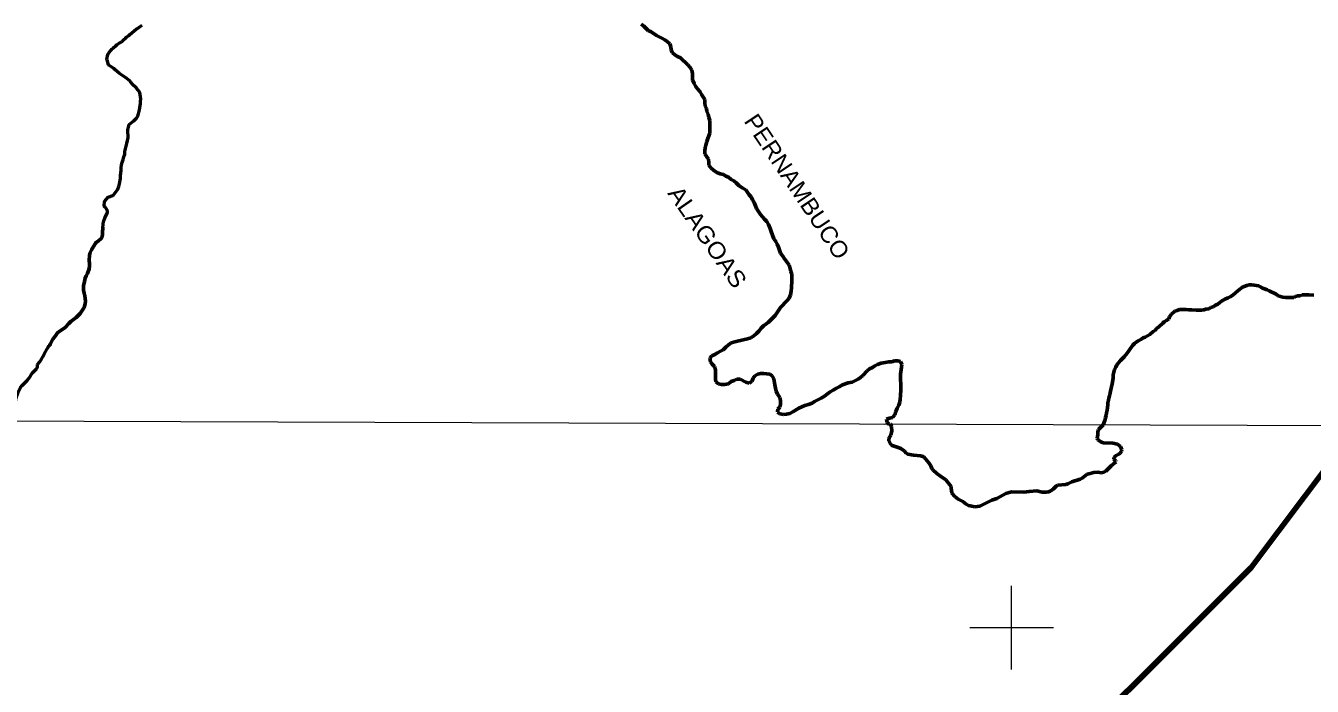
# Model space of a CAD drawing. Extents: x 553962 to 842807, y 8883888 to 9032388.
# Drawn here: x 626443 to 657184, y 8998597 to 9014382 of the extents above; entities that cross this region are included whole.
import ezdxf
from ezdxf.enums import TextEntityAlignment as Align

# ---------------------------------------------------------------- set-up
doc = ezdxf.new("R2010")
doc.units = 0
doc.header["$LTSCALE"] = 200
doc.linetypes.add('LONG_DASH_SHORT_DASH', pattern=[9.9, 6, -1.2, 1.5, -1.2])
for name, color, linetype, lineweight in [('1', 7, 'Continuous', 13), ('2', 7, 'Continuous', 13), ('24', 7, 'Continuous', 25), ('7', 7, 'LONG_DASH_SHORT_DASH', 60), ('9', 7, 'Continuous', 90)]:
    doc.layers.add(name, color=color, linetype=linetype, lineweight=lineweight)
doc.layers.add('42', color=7, linetype='Continuous')

msp = doc.modelspace()

# ---------------------------------------------------------------- linework, layer by layer
at = {"layer": '1'}
msp.add_lwpolyline([(565303.2, 9005146.6), (664889.8, 9004806.7), (719872.1, 9004543.9), (790635.8, 9004109)], dxfattribs=at)
for points in [[(646965.9, 9004860.1), (647054.2, 9004901.6), (647053.5, 9004901.6), (647052.8, 9004897.4), (647051.4, 9004891.8), (647051.4, 9004880.6), (647051.4, 9004873.6), (647051.4, 9004869.4), (647051.4, 9004865.2), (647051.4, 9004859.6), (647052.1, 9004852.6), (647052.1, 9004847), (647052.1, 9004842.8), (647052.1, 9004842.1), (647052.1, 9004841.4), (647052.1, 9004840.7), (647052.8, 9004840.7), (647053.5, 9004840.7), (647057.7, 9004841.4), (647061.9, 9004842.1), (647068.9, 9004842.8), (647077.3, 9004843.5), (647085.7, 9004847.7), (647091.3, 9004849.1), (647099.7, 9004853.3), (647109.5, 9004854), (647116.5, 9004858.2), (647123.5, 9004862.4), (647124.9, 9004863.8), (647124.9, 9004868), (647124.9, 9004869.4), (647124.9, 9004870.8), (647124.9, 9004871.5), (647124.9, 9004872.9), (647124.9, 9004874.3), (647124.9, 9004875), (647124.9, 9004875.7), (647124.2, 9004875), (647122.8, 9004873.6), (647122.1, 9004865.2), (647120.7, 9004858.2), (647120, 9004854), (647120, 9004854.7), (647120, 9004855.4), (647120, 9004859.6), (647120, 9004861), (647121.4, 9004862.4), (647122.1, 9004866.6), (647122.1, 9004870.8), (647122.8, 9004876.4), (647122.8, 9004877.8), (647123.5, 9004877.8), (647124.2, 9004877.8), (647124.9, 9004877.8), (647125.6, 9004877.8)], [(647125.6, 9004877.8), (647126.3, 9004877.8), (647125.6, 9004877.8), (647126.3, 9004877.8)]]:
    msp.add_spline(points, degree=3, dxfattribs=at)
at = {"layer": '2'}
for p, q in [((650000, 8999000), (650000, 9001000)), ((649000, 9000000), (651000, 9000000))]:
    msp.add_line(p, q, dxfattribs=at)
at = {"layer": '24', "lineweight": 53}
for points in [[(628385.1, 9013563.7), (628384.6, 9013589.1), (628393.8, 9013653.1), (628406.8, 9013693.5), (628435.3, 9013742.5), (628473.3, 9013786.9), (628489.7, 9013813.2), (628501.5, 9013824.6), (628538.5, 9013852.9), (628556, 9013869.9), (628589.9, 9013894.5), (628628.8, 9013933.2), (628651.1, 9013946.4), (628673.7, 9013962.5), (628695.1, 9013973.8), (628729.5, 9013996.5), (628744.7, 9014007.8), (628779.8, 9014042.7), (628830.1, 9014083.3), (628852.5, 9014106), (628910.2, 9014151.3), (628933.9, 9014174), (629083.1, 9014298.6), (629109.7, 9014314.7), (629174, 9014361), (629226.4, 9014394.1)], [(628991.5, 9012087.3), (629022.5, 9012108.1), (629071.7, 9012160), (629084.9, 9012162.8), (629086.9, 9012173.2), (629118.1, 9012217.5), (629138.3, 9012273), (629162, 9012369), (629172, 9012423.6), (629184.2, 9012523.3), (629184.4, 9012576), (629190.2, 9012625.9), (629183.6, 9012680.4), (629167.1, 9012786.6), (629159.2, 9012796.9), (629128.4, 9012844.8), (629090.7, 9012887.9), (628980.3, 9012992.9), (628979, 9013000.4), (628970.9, 9013002.3), (628969.2, 9013017.3), (628950.2, 9013031.4), (628929.8, 9013068.9), (628829.8, 9013142.9), (628780.7, 9013176.6), (628727.8, 9013209.3), (628680.6, 9013243), (628636, 9013283.3), (628574.8, 9013335.8), (628552.3, 9013351.7), (628548.7, 9013360.1), (628427, 9013439.7), (628422.5, 9013448.1), (628385.1, 9013563.7)], [(626725, 9006288.4), (626779.1, 9006348.8), (626820, 9006414.7), (626852.1, 9006473.1), (626884.2, 9006537.2), (626914.5, 9006591.8), (626995.8, 9006730.4), (627000.8, 9006736), (627018.2, 9006741.7), (627022, 9006744.6), (627030, 9006769), (627091.7, 9006889.6), (627130.8, 9006942.4), (627168.5, 9006999), (627205.7, 9007042.3), (627264.5, 9007088.6), (627330, 9007129.3), (627383.4, 9007169.9), (627473.6, 9007266.1), (627521.8, 9007311.4), (627580.8, 9007360.5), (627647.4, 9007407.8), (627691, 9007452.1), (627741.2, 9007505), (627838.2, 9007649.2), (627862.8, 9007736.7), (627868.9, 9007802.6), (627855.6, 9007930.4), (627843.1, 9007991.5), (627825.9, 9008062.9), (627820.1, 9008114.6), (627823, 9008171.1), (627839.1, 9008232.2), (627861.6, 9008347.1), (627883.5, 9008403.6), (627919.6, 9008464.8), (627956.3, 9008575), (627969.5, 9008644.6), (627969.3, 9008703.9), (627962.7, 9008772.5), (627963, 9008898.5), (627984.8, 9008964.4), (628013.5, 9009025.6), (628060.6, 9009104.8), (628119, 9009194.3), (628125.3, 9009200.9), (628181.5, 9009242.5), (628249.4, 9009298.2), (628267.2, 9009335.9), (628279.4, 9009398.9), (628279.5, 9009462.9), (628282.4, 9009525), (628295.3, 9009656.7), (628310.9, 9009719.8), (628332.7, 9009781.9), (628390, 9009900.6), (628393.8, 9009911.9), (628393.7, 9009960.8), (628392.5, 9009967.4), (628378, 9009983.3), (628365.8, 9010017.1), (628342.8, 9010045.3), (628316.9, 9010072.4), (628323, 9010177.8), (628415.6, 9010283.4), (628526.3, 9010323.3), (628535.7, 9010328), (628642.2, 9010476), (628665.7, 9010541), (628685.1, 9010606.9), (628709.8, 9010732.1), (628710.2, 9010799.8), (628722.3, 9010925.8), (628722.4, 9010990.7), (628731.8, 9011054.7), (628747.3, 9011116.8), (628773, 9011182.8), (628789.2, 9011246.8), (628807.6, 9011309.8), (628814.8, 9011376.6), (628839.2, 9011499.9), (628862, 9011567.7), (628878.5, 9011635.5), (628887.4, 9011699.5), (628887.1, 9011760.6), (628880.7, 9011826.4), (628881.1, 9011890.3), (628917.2, 9012018.4), (628991.5, 9012087.3)], [(626161, 9005249.2), (626188.6, 9005351.8), (626211.6, 9005488.2), (626262, 9005622), (626290.8, 9005686), (626318.1, 9005740.6), (626357.2, 9005784), (626440.5, 9005861.4), (626481.1, 9005905.8), (626516.3, 9005951), (626547.5, 9005998.1), (626576.5, 9006046.2), (626606.6, 9006087.7), (626651.3, 9006133.9), (626697.2, 9006185.8), (626721.1, 9006227.2), (626725, 9006288.4)]]:
    msp.add_lwpolyline(points, dxfattribs=at)
at = {"layer": '7'}
for points in [[(642587.9, 9012738.2), (642555, 9012803.3), (642491.9, 9012875.8), (642449, 9012935.9), (642411, 9013003.5), (642378, 9013091.2), (642377.5, 9013241.9), (642359.6, 9013319.6), (642321.7, 9013387.2), (642261.2, 9013447.2), (642084.7, 9013614.7), (642014.2, 9013649.5), (641953.8, 9013686.9), (641888.2, 9013741.9), (641865.4, 9013807), (641855.1, 9013874.8), (641829.7, 9013952.5), (641771.7, 9014002.5), (641713.8, 9014044.9), (641640.8, 9014087.2), (641512.4, 9014146.9), (641383.9, 9014239.3), (641316, 9014271.6), (641260.5, 9014321.6), (641210.1, 9014371.6), (641144.6, 9014416.5)], [(642956.5, 9010871.9), (642875.9, 9010931.8), (642812.9, 9010989.2), (642767.5, 9011046.8), (642764.7, 9011117.1), (642756.9, 9011189.8), (642714, 9011252.4), (642671, 9011320), (642668.2, 9011392.8), (642675.5, 9011460.6), (642692.8, 9011531), (642720.2, 9011611.5), (642740, 9011684.4), (642767.4, 9011749.8), (642787.2, 9011815.1), (642792, 9011885.4), (642791.1, 9012118.9), (642768.3, 9012191.6), (642750.4, 9012266.9), (642720, 9012329.5), (642709.7, 9012402.3), (642674.3, 9012462.4), (642669, 9012537.7), (642668.7, 9012615.5), (642587.9, 9012738.2)], [(642909.8, 9006525.4), (642972.5, 9006563.4), (643042.7, 9006603.9), (643110.4, 9006636.8), (643173, 9006699.9), (643233.1, 9006755.4), (643300.8, 9006800.9), (643383.6, 9006828.9), (643451.3, 9006846.8), (643689.8, 9006898), (643767.6, 9006926), (643840.3, 9006969), (643907.9, 9007024.6), (643960.5, 9007085.1), (644013, 9007153.1), (644073.1, 9007208.6), (644128.2, 9007249), (644188.3, 9007299.5), (644348.5, 9007460.9), (644480.9, 9007652.3), (644638.6, 9007816.2), (644681, 9007874.2), (644715.9, 9007949.6), (644735.7, 9008040.1), (644740.4, 9008123), (644752.4, 9008281.2), (644752, 9008371.6), (644749.2, 9008446.9), (644726.4, 9008512.1), (644706.1, 9008577.3), (644685.6, 9008662.5), (644630.1, 9008742.6), (644574.6, 9008810.2), (644531.6, 9008875.3), (644478.6, 9008945.3), (644453.2, 9009020.6), (644432.8, 9009088.2), (644394.9, 9009160.9), (644364.5, 9009226), (644319, 9009288.6), (644283.6, 9009373.8), (644253.1, 9009461.5), (644230.2, 9009539.3), (644192.1, 9009634.5), (644149.2, 9009702.1), (644098.7, 9009762.2), (644045.8, 9009812.1), (643997.8, 9009874.7), (643906.8, 9010017.4), (643876.5, 9010080), (643846, 9010160.2), (643810.6, 9010220.3), (643780.2, 9010290.5), (643729.8, 9010343), (643646.4, 9010458.1), (643563.3, 9010510.5), (643485.3, 9010562.9), (643417.2, 9010627.8), (643364.3, 9010672.8), (643296.3, 9010710.2), (643238.3, 9010762.6), (643170.4, 9010790), (643112.5, 9010829.9), (643034.5, 9010844.6), (642956.5, 9010871.9)], [(626960, 9006669.3), (626995.8, 9006730.4), (627000.8, 9006736), (627018.2, 9006741.7), (627022, 9006744.6), (627030, 9006769), (627091.7, 9006889.6), (627130.8, 9006942.4), (627168.5, 9006999), (627205.7, 9007042.3), (627264.5, 9007088.6), (627330, 9007129.3), (627383.4, 9007169.9), (627473.6, 9007266.1), (627521.8, 9007311.4), (627580.8, 9007360.5), (627647.4, 9007407.8), (627691, 9007452.1), (627741.2, 9007505), (627838.2, 9007649.2), (627862.8, 9007736.7), (627868.9, 9007802.6), (627855.6, 9007930.4), (627843.1, 9007991.5), (627825.9, 9008062.9), (627820.1, 9008114.6), (627823, 9008171.1), (627839.1, 9008232.2), (627861.6, 9008347.1), (627883.5, 9008403.6), (627919.6, 9008464.8), (627956.3, 9008575), (627969.5, 9008644.6), (627969.3, 9008703.9), (627962.7, 9008772.5), (627963, 9008898.5), (627984.8, 9008964.4), (628013.5, 9009025.6), (628060.6, 9009104.8), (628119, 9009194.3), (628125.3, 9009200.9), (628181.5, 9009242.5), (628249.4, 9009298.2), (628267.2, 9009335.9), (628279.4, 9009398.9), (628279.5, 9009462.9), (628282.4, 9009525), (628286.6, 9009568.2)], [(653752.9, 9007379.9), (653775.3, 9007427.7), (653812.8, 9007483.1), (653897.9, 9007561.2), (653958.1, 9007576.6), (654010.8, 9007596.9), (654166.4, 9007597.6), (654236.8, 9007595.4), (654307.1, 9007595.7), (654410.1, 9007586.1), (654535.6, 9007586.7), (654593.4, 9007589.5), (654641, 9007607.2), (654708.8, 9007615.1), (654761.4, 9007647.9), (654816.6, 9007668.3), (654871.7, 9007706.2), (654924.3, 9007729), (654976.9, 9007766.9), (655011.9, 9007802.2), (655109.7, 9007852.8), (655172.4, 9007878.2), (655220, 9007903.5), (655282.6, 9007941.5), (655412.8, 9008052.5), (655515.4, 9008130.8), (655560.5, 9008153.6), (655623.2, 9008171.4), (655673.4, 9008191.7), (655731.1, 9008192), (655794, 9008179.7), (655897, 9008165.1), (655947.3, 9008142.7), (655995.1, 9008112.8), (656042.9, 9008093), (656105.8, 9008070.6), (656156.1, 9008050.8), (656319.6, 9007963.7), (656372.5, 9007931.2), (656480.6, 9007899.1), (656550.9, 9007886.9), (656621.2, 9007887.2), (656681.5, 9007890), (656741.8, 9007890.2), (656786.9, 9007908), (656839.6, 9007925.8), (656894.8, 9007931.1), (656939.9, 9007948.8), (656990.1, 9007951.6), (657040.3, 9007951.8), (657098.1, 9007949.5), (657221.2, 9007940.1)], [(652189.6, 9004842.3), (652192.9, 9004859.9), (652210.3, 9004905.2), (652237.7, 9004965.5), (652240, 9005018.3), (652259.9, 9005071.1), (652264.7, 9005133.8), (652282, 9005196.7), (652289.3, 9005257), (652299.1, 9005319.8), (652298.9, 9005370), (652318.8, 9005430.3), (652321.1, 9005485.6), (652341, 9005540.9), (652358.3, 9005598.7), (652363.2, 9005654), (652380.5, 9005711.8), (652382.8, 9005759.5), (652402.7, 9005814.8), (652424.7, 9005970.6), (652429.5, 9006038.4), (652459.2, 9006164), (652491.6, 9006224.4), (652511.5, 9006274.7), (652599, 9006380.6), (652686.6, 9006466.3), (652759.1, 9006554.5), (652801.5, 9006612.4), (652831.5, 9006660.3), (652899, 9006745.9), (652939, 9006788.8), (652979, 9006824.1), (653036.6, 9006862), (653084.3, 9006887.3), (653139.4, 9006922.7), (653194.6, 9006943.1), (653249.7, 9006968.4), (653302.3, 9007006.3), (653379.9, 9007074.4), (653432.5, 9007099.8), (653465, 9007145.1), (653520.1, 9007188), (653615.2, 9007271.3), (653652.7, 9007314.1), (653697.8, 9007339.5), (653752.9, 9007379.9)], [(644220.5, 9006056.8), (644074.8, 9006071.2), (644001.9, 9006068.3), (643934.1, 9006053), (643864, 9006012.5), (643821.4, 9005959.6), (643789.1, 9005879.1), (643726.4, 9005838.6), (643645.9, 9005865.8), (643512.5, 9005935.6), (643434.6, 9005937.7), (643374.4, 9005902.3), (643301.7, 9005876.9), (643231.5, 9005821.3), (643141.2, 9005805.8), (643070.8, 9005805.5), (642992.8, 9005822.7), (642932.4, 9005870.2), (642927.1, 9005938), (642924.3, 9006023.3), (642924, 9006093.6), (642921.2, 9006161.4), (642900.9, 9006239.2), (642847.9, 9006296.7), (642805, 9006354.2), (642787.1, 9006434.5), (642834.6, 9006492.5), (642909.8, 9006525.4)], [(647062.3, 9004859.8), (647025.9, 9004904.3), (647013.1, 9004977.1), (647078.3, 9005005), (647151.1, 9005022.9), (647211.2, 9005080.9), (647230.9, 9005163.9), (647263.3, 9005239.3), (647305.7, 9005314.9), (647325.6, 9005382.8), (647340.4, 9005460.7), (647345.1, 9005536), (647349.6, 9005686.7), (647348.2, 9006058.2), (647370.2, 9006219), (647374.9, 9006286.8), (647347, 9006357), (647279.1, 9006376.8), (647201.3, 9006376.5), (647136, 9006353.6), (647063.2, 9006350.7), (646977.9, 9006332.8), (646882.5, 9006322.3), (646794.7, 9006286.8), (646729.5, 9006256.3), (646676.9, 9006213.4), (646604.1, 9006183), (646549, 9006135), (646446.5, 9006026.6), (646386.3, 9005976.1), (646331.2, 9005935.7), (646266, 9005907.8), (646190.8, 9005864.7), (646098, 9005846.7), (645962.5, 9005800.9), (645879.8, 9005750.3), (645814.5, 9005722.4), (645739.3, 9005674.4), (645666.7, 9005633.9), (645599, 9005588.4), (645528.9, 9005532.8), (645448.7, 9005484.8), (645288.2, 9005403.7), (645230.5, 9005363.3), (645150.3, 9005327.8), (645057.4, 9005307.2), (644911.9, 9005243.8), (644769.1, 9005152.8), (644701.4, 9005117.3), (644621.1, 9005096.9), (644548.2, 9005094), (644465.3, 9005103.7), (644409.8, 9005143.6), (644412.1, 9005221.5), (644464.7, 9005269.4), (644479.5, 9005342.3), (644479.2, 9005417.6), (644458.8, 9005497.9), (644408.2, 9005575.5), (644377.8, 9005648.2), (644360, 9005720.9), (644342.1, 9005803.7), (644318.9, 9005944.2), (644281, 9006014.3), (644220.5, 9006056.8)], [(647102.1, 9004868.2), (647133.8, 9004797.4), (647139.7, 9004697.7), (647112.7, 9004599.3), (647071.4, 9004533.6), (647065.5, 9004510.9), (647070.2, 9004465.4), (647114.8, 9004372.7), (647145.9, 9004353.5), (647287.9, 9004301.4)], [(652571.6, 9004354.9), (652533.9, 9004385), (652418.7, 9004407.8), (652184.9, 9004417.3), (652149.2, 9004427), (652060, 9004486.6), (652040.8, 9004529.2), (652062.1, 9004603.4), (652057, 9004679.8), (652075.5, 9004729.8), (652189.6, 9004842.3)], [(651845, 9003677.6), (651965, 9003709.1), (652060.1, 9003710.6), (652150.3, 9003698.2), (652205.6, 9003715.7), (652249.3, 9003739.3), (652381.3, 9003869), (652475, 9003944), (652487.1, 9003963.6), (652485.6, 9003982.9), (652440.3, 9004026.7), (652444.4, 9004062), (652495.8, 9004109.5), (652561.9, 9004140.7), (652594.2, 9004165.5), (652627.3, 9004213.1), (652637.1, 9004247.3), (652602.1, 9004330.6), (652571.6, 9004354.9)], [(647287.9, 9004301.4), (647349.8, 9004278.7), (647428.9, 9004220), (647491, 9004161.7), (647523.9, 9004147.1), (647653.6, 9004116.9), (647828.8, 9004104.7), (647906.2, 9004077.1), (648025, 9003938.3), (648068.8, 9003867.8), (648090.9, 9003802.8), (648115.2, 9003770.7), (648211.5, 9003685.2), (648303.2, 9003619.5)], [(648303.2, 9003619.5), (648427.5, 9003530.4), (648554.2, 9003368.9), (648558.1, 9003321.1)], [(650919.9, 9003259.5), (650935.6, 9003267.1), (651004.3, 9003314.6), (651061.8, 9003378.1), (651097.3, 9003405.6), (651296.7, 9003420), (651339.5, 9003432.8), (651440.7, 9003482.2), (651638.4, 9003546.2), (651687.3, 9003573.8), (651801.8, 9003666.3), (651845, 9003677.6)], [(648558.1, 9003321.1), (648561.3, 9003280.6), (648575.3, 9003215.5), (648643.2, 9003134.5), (648724.5, 9003072), (648834.8, 9003014.8), (648910.7, 9002950.7), (648970.7, 9002913.9), (649048, 9002899.4)], [(649646, 9003087.1), (649861.2, 9003200.6), (649998, 9003241.4), (650289.5, 9003235), (650416.3, 9003253.8), (650598.9, 9003267.9), (650731.6, 9003237.8), (650826.9, 9003233.9), (650879.7, 9003240.2), (650919.9, 9003259.5)], [(649048, 9002899.4), (649123.4, 9002885.3), (649239.3, 9002899.3), (649525.4, 9003042.3), (649646, 9003087.1)]]:
    msp.add_lwpolyline(points, dxfattribs=at)
at = {"layer": '9'}
msp.add_lwpolyline([(635350.7, 8977923.9), (636116.8, 8981777.4), (642228, 8989744.8), (647160.3, 8990514), (649828, 8995545.6), (655722.5, 9001435.5), (661506.7, 9009120.3)], dxfattribs=at)

# ---------------------------------------------------------------- texts
at = {"layer": '42'}
for s, rotation, width, p in [('PERNAMBUCO', 303.725, 1.05, (644707.5, 9010428)), ('ALAGOAS', 304.834, 1.1, (642567.7, 9009221.7))]:
    msp.add_text(s, height=400, rotation=rotation, dxfattribs=dict(at, width=width)).set_placement(p, align=Align.CENTER)

doc.saveas('drawing.dxf')
